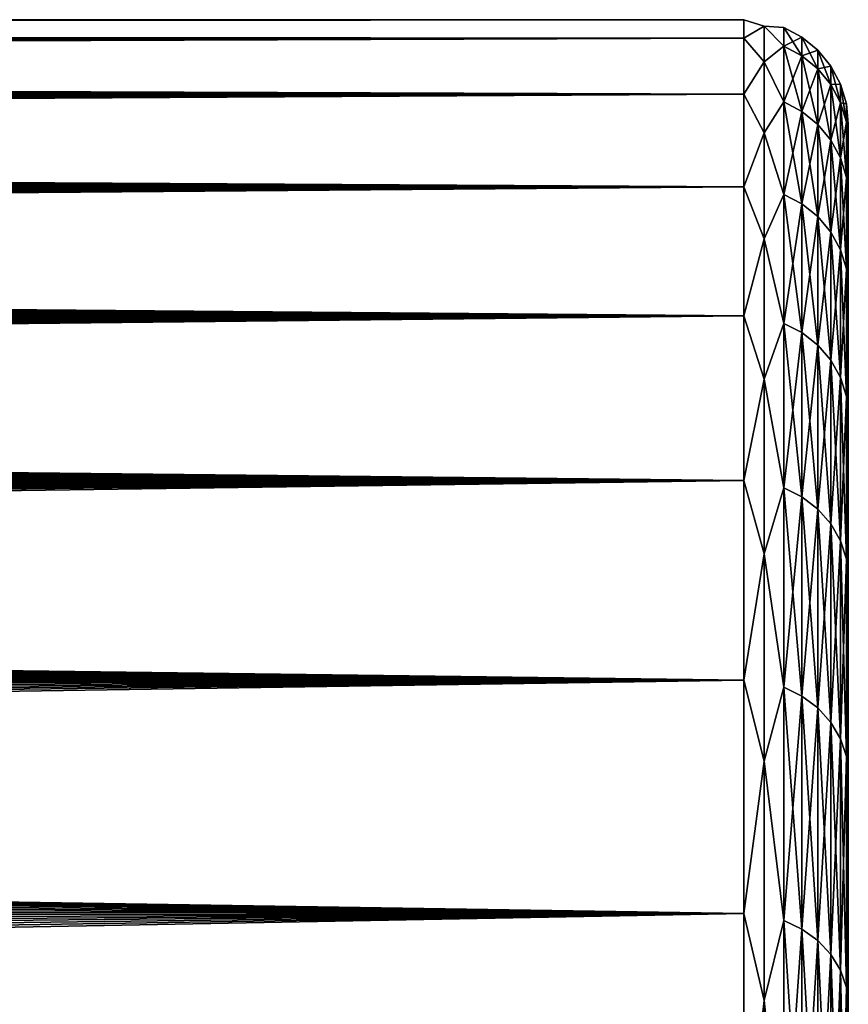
# Model space of a CAD drawing. Header units: metres. Extents: x -24 to 72, y -247 to 22.
# Tile 569 of 573: x 57.62 to 60, y 18.17 to 21. Entities that reach past the tile are written whole.
import ezdxf

# ---------------------------------------------------------------- set-up
doc = ezdxf.new("R2010")
doc.units = ezdxf.units.M
doc.layers.add('solid_509589_MEDIA_SW0001', color=7, linetype='CONTINUOUS')

msp = doc.modelspace()

# ---------------------------------------------------------------- linework, layer by layer
at = {"layer": 'solid_509589_MEDIA_SW0001'}
for points in [[(59.700001, 21, 84.5), (13.046895, 20.999985, 84.525063), (13.047274, 20.999786, 84.59465)], [(59.700001, 21, 84.5), (13.046954, 20.99995, 84.454185), (13.046895, 20.999985, 84.525063)], [(59.700001, 21, 84.5), (59.700001, 20.946495, 83.001877), (13.046954, 20.99995, 84.454185)], [(59.700001, 20.946495, 83.001877), (13.047499, 20.999668, 84.381836), (13.046954, 20.99995, 84.454185)], [(59.700001, 21, 84.5), (13.047274, 20.999786, 84.59465), (13.047984, 20.999369, 84.662811)], [(59.700001, 20.946495, 83.001877), (13.048291, 20.999109, 84.306679), (13.047499, 20.999668, 84.381836)], [(59.700001, 21, 84.5), (13.047984, 20.999369, 84.662811), (13.048918, 20.998747, 84.729401)], [(59.700001, 20.946495, 83.001877), (13.04947, 20.998264, 84.229942), (13.048291, 20.999109, 84.306679)], [(59.700001, 21, 84.5), (13.048918, 20.998747, 84.729401), (13.049876, 20.99794, 84.794151)], [(59.700001, 20.946495, 83.001877), (13.051245, 20.997137, 84.153267), (13.04947, 20.998264, 84.229942)], [(59.700001, 21, 84.5), (13.049876, 20.99794, 84.794151), (13.050516, 20.996973, 84.85656)], [(59.700001, 21, 84.5), (13.050516, 20.996973, 84.85656), (13.05196, 20.995235, 84.947319)], [(59.700001, 20.946495, 83.001877), (13.053826, 20.995766, 84.07827), (13.051245, 20.997137, 84.153267)], [(59.700001, 21, 84.5), (13.05196, 20.995235, 84.947319), (13.05573, 20.99313, 85.037109)], [(59.700001, 20.946495, 83.001877), (13.057363, 20.994192, 84.00618), (13.053826, 20.995766, 84.07827)], [(59.700001, 21, 84.5), (13.05573, 20.99313, 85.037109), (13.06306, 20.990623, 85.127487)], [(59.700001, 21, 84.5), (13.06306, 20.990623, 85.127487), (13.073029, 20.987755, 85.217018)], [(59.700001, 21, 84.5), (13.073029, 20.987755, 85.217018), (13.086008, 20.984488, 85.307037)], [(59.700001, 21, 84.5), (13.086008, 20.984488, 85.307037), (13.1024, 20.980755, 85.398827)], [(59.700001, 21, 84.5), (13.1024, 20.980755, 85.398827), (13.121769, 20.976591, 85.491272)], [(59.700001, 21, 84.5), (13.121769, 20.976591, 85.491272), (13.144617, 20.971926, 85.585503)], [(59.700001, 21, 84.5), (13.144617, 20.971926, 85.585503), (13.17175, 20.966629, 85.683411)], [(59.700001, 21, 84.5), (13.17175, 20.966629, 85.683411), (13.203121, 20.960623, 85.785431)], [(59.700001, 21, 84.5), (13.203121, 20.960623, 85.785431), (13.238622, 20.953892, 85.890839)], [(59.700001, 20.946495, 85.998123), (59.700001, 21, 84.5), (13.238622, 20.953892, 85.890839)], [(59.758526, 20.981447, 83.767311), (59.700001, 20.946495, 83.001877), (59.700001, 21, 84.5)], [(59.758526, 20.981447, 85.232689), (59.700001, 21, 84.5), (59.700001, 20.946495, 85.998123)], [(59.758526, 20.981447, 85.232689), (59.758526, 20.981447, 83.767311), (59.700001, 21, 84.5)], [(59.700001, 20.946495, 83.001877), (13.064081, 20.991451, 83.900833), (13.057363, 20.994192, 84.00618)], [(59.700001, 20.946495, 83.001877), (13.072578, 20.988291, 83.79882), (13.064081, 20.991451, 83.900833)], [(59.700001, 20.946495, 83.001877), (13.083047, 20.984787, 83.700821), (13.072578, 20.988291, 83.79882)], [(59.700001, 20.946495, 83.001877), (13.095263, 20.981045, 83.607964), (13.083047, 20.984787, 83.700821)], [(59.700001, 20.946495, 83.001877), (13.10936, 20.977085, 83.519257), (13.095263, 20.981045, 83.607964)], [(59.700001, 20.946495, 83.001877), (13.126033, 20.972837, 83.432251), (13.10936, 20.977085, 83.519257)], [(59.700001, 20.946495, 83.001877), (13.145576, 20.968262, 83.345886), (13.126033, 20.972837, 83.432251)], [(59.700001, 20.946495, 83.001877), (13.167556, 20.963457, 83.261665), (13.145576, 20.968262, 83.345886)], [(59.758526, 20.981447, 83.767311), (59.758526, 20.879227, 82.305504), (59.700001, 20.946495, 83.001877)], [(59.758526, 20.879227, 86.694496), (59.758526, 20.981447, 85.232689), (59.700001, 20.946495, 85.998123)], [(59.814861, 20.923695, 83.00351), (59.758526, 20.879227, 82.305504), (59.758526, 20.981447, 83.767311)], [(59.814861, 20.97714, 84.5), (59.758526, 20.981447, 83.767311), (59.758526, 20.981447, 85.232689)], [(59.814861, 20.97714, 84.5), (59.814861, 20.923695, 83.00351), (59.758526, 20.981447, 83.767311)], [(59.814861, 20.923695, 85.99649), (59.758526, 20.981447, 85.232689), (59.758526, 20.879227, 86.694496)], [(59.814861, 20.923695, 85.99649), (59.814861, 20.97714, 84.5), (59.758526, 20.981447, 85.232689)], [(59.866768, 20.895998, 83.005486), (59.814861, 20.923695, 83.00351), (59.814861, 20.97714, 84.5)], [(59.866768, 20.949375, 84.5), (59.814861, 20.97714, 84.5), (59.814861, 20.923695, 85.99649)], [(59.866768, 20.949375, 84.5), (59.866768, 20.895998, 83.005486), (59.814861, 20.97714, 84.5)], [(59.700001, 20.946495, 83.001877), (13.192756, 20.958281, 83.176956), (13.167556, 20.963457, 83.261665)], [(59.700001, 20.946495, 83.001877), (13.221957, 20.952551, 83.089111), (13.192756, 20.958281, 83.176956)], [(59.700001, 20.946495, 83.001877), (13.254926, 20.946289, 82.999001), (13.221957, 20.952551, 83.089111)], [(59.700001, 20.946495, 85.998123), (13.238622, 20.953892, 85.890839), (13.278787, 20.946392, 85.99955)], [(59.700001, 20.946495, 83.001877), (59.700001, 20.786251, 81.511391), (13.254926, 20.946289, 82.999001)], [(59.700001, 20.786251, 81.511391), (13.291599, 20.939472, 82.906731), (13.254926, 20.946289, 82.999001)], [(59.700001, 20.946495, 85.998123), (13.278787, 20.946392, 85.99955), (13.323879, 20.938078, 86.111481)], [(59.700001, 20.786251, 81.511391), (13.33211, 20.932024, 82.811699), (13.291599, 20.939472, 82.906731)], [(59.700001, 20.946495, 85.998123), (13.323879, 20.938078, 86.111481), (13.373622, 20.928894, 86.226669)], [(59.700001, 20.946495, 85.998123), (13.373622, 20.928894, 86.226669), (13.428349, 20.918783, 86.345131)], [(59.700001, 20.946495, 85.998123), (13.428349, 20.918783, 86.345131), (13.488412, 20.907688, 86.466881)], [(59.700001, 20.946495, 85.998123), (13.488412, 20.907688, 86.466881), (13.553767, 20.895552, 86.591873)], [(59.700001, 20.946495, 85.998123), (13.553767, 20.895552, 86.591873), (13.62426, 20.882313, 86.720146)], [(59.700001, 20.946495, 85.998123), (13.62426, 20.882313, 86.720146), (13.69977, 20.867901, 86.851753)], [(59.700001, 20.946495, 85.998123), (13.69977, 20.867901, 86.851753), (13.780303, 20.852272, 86.986511)], [(59.700001, 20.946495, 85.998123), (13.780303, 20.852272, 86.986511), (13.836797, 20.841141, 87.078156)], [(59.700001, 20.946495, 85.998123), (13.836797, 20.841141, 87.078156), (13.895511, 20.829397, 87.171371)], [(59.700001, 20.946495, 85.998123), (13.895511, 20.829397, 87.171371), (13.956426, 20.817005, 87.266289)], [(59.700001, 20.946495, 85.998123), (13.956426, 20.817005, 87.266289), (14.019518, 20.803936, 87.362915)], [(59.700001, 20.946495, 85.998123), (14.019518, 20.803936, 87.362915), (14.084775, 20.790197, 87.461029)], [(59.700001, 20.786251, 87.488609), (59.700001, 20.946495, 85.998123), (14.084775, 20.790197, 87.461029)], [(59.758526, 20.879227, 82.305504), (59.700001, 20.786251, 81.511391), (59.700001, 20.946495, 83.001877)], [(59.758526, 20.879227, 86.694496), (59.700001, 20.946495, 85.998123), (59.700001, 20.786251, 87.488609)], [(59.866768, 20.895998, 85.994514), (59.866768, 20.949375, 84.5), (59.814861, 20.923695, 85.99649)], [(59.912258, 20.858727, 83.008156), (59.866768, 20.895998, 83.005486), (59.866768, 20.949375, 84.5)], [(59.912258, 20.912006, 84.5), (59.866768, 20.949375, 84.5), (59.866768, 20.895998, 85.994514)], [(59.912258, 20.912006, 84.5), (59.912258, 20.858727, 83.008156), (59.866768, 20.949375, 84.5)], [(59.700001, 20.786251, 81.511391), (13.376481, 20.923899, 82.713821), (13.33211, 20.932024, 82.811699)], [(59.700001, 20.786251, 81.511391), (13.424667, 20.915073, 82.613289), (13.376481, 20.923899, 82.713821)], [(59.700001, 20.786251, 81.511391), (13.476684, 20.905504, 82.510048), (13.424667, 20.915073, 82.613289)], [(59.814861, 20.923695, 83.00351), (59.814861, 20.763624, 81.514641), (59.758526, 20.879227, 82.305504)], [(59.814861, 20.763624, 87.485359), (59.814861, 20.923695, 85.99649), (59.758526, 20.879227, 86.694496)], [(59.866768, 20.736141, 81.518593), (59.814861, 20.763624, 81.514641), (59.814861, 20.923695, 83.00351)], [(59.866768, 20.895998, 83.005486), (59.866768, 20.736141, 81.518593), (59.814861, 20.923695, 83.00351)], [(59.866768, 20.895998, 85.994514), (59.814861, 20.923695, 85.99649), (59.814861, 20.763624, 87.485359)], [(59.912258, 20.858727, 85.991844), (59.912258, 20.912006, 84.5), (59.866768, 20.895998, 85.994514)], [(59.949574, 20.813311, 83.011406), (59.912258, 20.858727, 83.008156), (59.912258, 20.912006, 84.5)], [(59.949574, 20.866476, 84.5), (59.912258, 20.912006, 84.5), (59.912258, 20.858727, 85.991844)], [(59.949574, 20.866476, 84.5), (59.949574, 20.813311, 83.011406), (59.912258, 20.912006, 84.5)], [(59.700001, 20.786251, 81.511391), (13.53252, 20.895149, 82.404114), (13.476684, 20.905504, 82.510048)], [(59.700001, 20.786251, 81.511391), (13.592166, 20.883972, 82.295517), (13.53252, 20.895149, 82.404114)], [(59.700001, 20.786251, 81.511391), (13.655682, 20.871914, 82.184135), (13.592166, 20.883972, 82.295517)], [(59.866768, 20.736141, 87.481407), (59.866768, 20.895998, 85.994514), (59.814861, 20.763624, 87.485359)], [(59.912258, 20.699154, 81.523911), (59.866768, 20.736141, 81.518593), (59.866768, 20.895998, 83.005486)], [(59.912258, 20.858727, 83.008156), (59.912258, 20.699154, 81.523911), (59.866768, 20.895998, 83.005486)], [(59.912258, 20.858727, 85.991844), (59.866768, 20.895998, 85.994514), (59.866768, 20.736141, 87.481407)], [(59.700001, 20.786251, 81.511391), (13.723113, 20.858915, 82.069839), (13.655682, 20.871914, 82.184135)], [(59.700001, 20.786251, 81.511391), (13.794367, 20.844946, 81.952797), (13.723113, 20.858915, 82.069839)], [(59.758526, 20.879227, 82.305504), (59.758526, 20.675285, 80.854393), (59.700001, 20.786251, 81.511391)], [(59.758526, 20.675285, 88.145607), (59.758526, 20.879227, 86.694496), (59.700001, 20.786251, 87.488609)], [(59.814861, 20.763624, 81.514641), (59.758526, 20.675285, 80.854393), (59.758526, 20.879227, 82.305504)], [(59.814861, 20.763624, 87.485359), (59.758526, 20.879227, 86.694496), (59.758526, 20.675285, 88.145607)], [(59.912258, 20.699154, 87.476089), (59.912258, 20.858727, 85.991844), (59.866768, 20.736141, 87.481407)], [(59.949574, 20.813311, 85.988594), (59.949574, 20.866476, 84.5), (59.912258, 20.858727, 85.991844)], [(59.949574, 20.654085, 81.530388), (59.912258, 20.699154, 81.523911), (59.912258, 20.858727, 83.008156)], [(59.949574, 20.813311, 83.011406), (59.949574, 20.654085, 81.530388), (59.912258, 20.858727, 83.008156)], [(59.949574, 20.813311, 85.988594), (59.912258, 20.858727, 85.991844), (59.912258, 20.699154, 87.476089)], [(59.977276, 20.761499, 83.015106), (59.949574, 20.813311, 83.011406), (59.949574, 20.866476, 84.5)], [(59.977276, 20.814533, 84.5), (59.949574, 20.866476, 84.5), (59.949574, 20.813311, 85.988594)], [(59.977276, 20.814533, 84.5), (59.977276, 20.761499, 83.015106), (59.949574, 20.866476, 84.5)], [(59.700001, 20.786251, 81.511391), (13.869579, 20.829935, 81.832832), (13.794367, 20.844946, 81.952797)], [(59.700001, 20.786251, 81.511391), (13.948943, 20.813795, 81.709671), (13.869579, 20.829935, 81.832832)], [(59.700001, 20.786251, 81.511391), (14.032377, 20.79649, 81.583488), (13.948943, 20.813795, 81.709671)], [(59.949574, 20.654085, 87.469612), (59.949574, 20.813311, 85.988594), (59.912258, 20.699154, 87.476089)], [(59.977276, 20.761499, 85.984894), (59.977276, 20.814533, 84.5), (59.949574, 20.813311, 85.988594)], [(59.977276, 20.602671, 81.537781), (59.949574, 20.654085, 81.530388), (59.949574, 20.813311, 83.011406)], [(59.977276, 20.761499, 83.015106), (59.977276, 20.602671, 81.537781), (59.949574, 20.813311, 83.011406)], [(59.977276, 20.761499, 85.984894), (59.949574, 20.813311, 85.988594), (59.949574, 20.654085, 87.469612)], [(59.994305, 20.705292, 83.019127), (59.977276, 20.761499, 83.015106), (59.977276, 20.814533, 84.5)], [(59.994305, 20.758181, 84.5), (59.977276, 20.814533, 84.5), (59.977276, 20.761499, 85.984894)], [(59.994305, 20.758181, 84.5), (59.994305, 20.705292, 83.019127), (59.977276, 20.814533, 84.5)], [(59.700001, 20.786251, 81.511391), (14.119919, 20.777948, 81.454208), (14.032377, 20.79649, 81.583488)], [(59.700001, 20.786251, 87.488609), (14.084775, 20.790197, 87.461029), (14.152238, 20.775745, 87.560783)], [(59.700001, 20.786251, 81.511391), (59.700001, 20.520084, 80.036125), (14.119919, 20.777948, 81.454208)], [(59.700001, 20.520084, 80.036125), (14.211839, 20.758041, 81.321365), (14.119919, 20.777948, 81.454208)], [(59.700001, 20.786251, 87.488609), (14.152238, 20.775745, 87.560783), (14.221948, 20.760527, 87.662361)], [(59.700001, 20.786251, 87.488609), (14.221948, 20.760527, 87.662361), (14.293945, 20.74448, 87.765961)], [(59.700001, 20.786251, 87.488609), (14.293945, 20.74448, 87.765961), (14.368228, 20.727571, 87.871613)], [(59.700001, 20.786251, 87.488609), (14.368228, 20.727571, 87.871613), (14.444692, 20.709822, 87.978981)], [(59.700001, 20.786251, 87.488609), (14.444692, 20.709822, 87.978981), (14.52343, 20.691164, 88.08828)], [(59.700001, 20.786251, 87.488609), (14.52343, 20.691164, 88.08828), (14.604549, 20.67152, 88.199768)], [(59.700001, 20.786251, 87.488609), (14.604549, 20.67152, 88.199768), (14.688158, 20.650803, 88.313713)], [(59.700001, 20.786251, 87.488609), (14.688158, 20.650803, 88.313713), (14.774262, 20.628956, 88.430161)], [(59.700001, 20.786251, 87.488609), (14.774262, 20.628956, 88.430161), (14.862659, 20.606026, 88.548668)], [(59.700001, 20.786251, 87.488609), (14.862659, 20.606026, 88.548668), (14.953509, 20.581915, 88.669502)], [(59.700001, 20.786251, 87.488609), (14.953509, 20.581915, 88.669502), (15.047007, 20.556509, 88.793015)], [(59.700001, 20.786251, 87.488609), (15.047007, 20.556509, 88.793015), (15.143342, 20.529682, 88.919525)], [(59.700001, 20.520084, 88.963875), (59.700001, 20.786251, 87.488609), (15.143342, 20.529682, 88.919525)], [(59.758526, 20.675285, 80.854393), (59.700001, 20.520084, 80.036125), (59.700001, 20.786251, 81.511391)], [(59.758526, 20.675285, 88.145607), (59.700001, 20.786251, 87.488609), (59.700001, 20.520084, 88.963875)], [(59.700001, 20.520084, 80.036125), (14.308243, 20.736673, 81.18483), (14.211839, 20.758041, 81.321365)], [(59.814861, 20.763624, 81.514641), (59.814861, 20.497747, 80.040985), (59.758526, 20.675285, 80.854393)], [(59.814861, 20.497747, 88.959015), (59.814861, 20.763624, 87.485359), (59.758526, 20.675285, 88.145607)], [(59.866768, 20.470617, 80.04689), (59.814861, 20.497747, 80.040985), (59.814861, 20.763624, 81.514641)], [(59.866768, 20.736141, 81.518593), (59.866768, 20.470617, 80.04689), (59.814861, 20.763624, 81.514641)], [(59.866768, 20.736141, 87.481407), (59.814861, 20.763624, 87.485359), (59.814861, 20.497747, 88.959015)], [(59.977276, 20.602671, 87.462219), (59.977276, 20.761499, 85.984894), (59.949574, 20.654085, 87.469612)], [(59.994305, 20.546892, 81.545799), (59.977276, 20.602671, 81.537781), (59.977276, 20.761499, 83.015106)], [(59.994305, 20.705292, 83.019127), (59.994305, 20.546892, 81.545799), (59.977276, 20.761499, 83.015106)], [(59.994305, 20.705292, 85.980873), (59.977276, 20.761499, 85.984894), (59.977276, 20.602671, 87.462219)], [(59.994305, 20.705292, 85.980873), (59.994305, 20.758181, 84.5), (59.977276, 20.761499, 85.984894)], [(59.994305, 20.758181, 84.5), (60, 20.700001, 84.5), (60, 20.647182, 83.022224)], [(59.994305, 20.705292, 85.980873), (60, 20.700001, 84.5), (59.994305, 20.758181, 84.5)], [(59.994305, 20.758181, 84.5), (60, 20.647182, 83.022224), (59.994305, 20.705292, 83.019127)], [(59.700001, 20.520084, 80.036125), (14.408988, 20.713816, 81.044884), (14.308243, 20.736673, 81.18483)], [(59.700001, 20.520084, 80.036125), (14.478683, 20.697664, 80.949417), (14.408988, 20.713816, 81.044884)], [(59.866768, 20.470617, 88.95311), (59.866768, 20.736141, 87.481407), (59.814861, 20.497747, 88.959015)], [(59.912258, 20.434103, 80.054832), (59.866768, 20.470617, 80.04689), (59.866768, 20.736141, 81.518593)], [(59.912258, 20.699154, 81.523911), (59.912258, 20.434103, 80.054832), (59.866768, 20.736141, 81.518593)], [(59.912258, 20.699154, 87.476089), (59.866768, 20.736141, 87.481407), (59.866768, 20.470617, 88.95311)], [(59.700001, 20.520084, 80.036125), (14.550489, 20.680716, 80.85199), (14.478683, 20.697664, 80.949417)], [(59.912258, 20.434103, 88.945168), (59.912258, 20.699154, 87.476089), (59.866768, 20.470617, 88.95311)], [(59.949574, 20.38961, 80.064514), (59.912258, 20.434103, 80.054832), (59.912258, 20.699154, 81.523911)], [(59.949574, 20.654085, 81.530388), (59.949574, 20.38961, 80.064514), (59.912258, 20.699154, 81.523911)], [(59.949574, 20.654085, 87.469612), (59.912258, 20.699154, 87.476089), (59.912258, 20.434103, 88.945168)], [(59.994305, 20.546892, 87.454201), (59.994305, 20.705292, 85.980873), (59.977276, 20.602671, 87.462219)], [(59.994305, 20.705292, 85.980873), (60, 20.647182, 85.977776), (60, 20.700001, 84.5)], [(59.994305, 20.546892, 87.454201), (60, 20.647182, 85.977776), (59.994305, 20.705292, 85.980873)], [(59.994305, 20.705292, 83.019127), (60, 20.647182, 83.022224), (59.994305, 20.546892, 81.545799)], [(60, 20.647182, 83.022224), (60, 20.700001, 84.5), (60, 20.647182, 85.977776)], [(59.700001, 20.520084, 80.036125), (14.624438, 20.662931, 80.752571), (14.550489, 20.680716, 80.85199)], [(59.700001, 20.520084, 80.036125), (14.700419, 20.644337, 80.651451), (14.624438, 20.662931, 80.752571)], [(59.758526, 20.675285, 80.854393), (59.758526, 20.370617, 79.421036), (59.700001, 20.520084, 80.036125)], [(59.758526, 20.370617, 89.578964), (59.758526, 20.675285, 88.145607), (59.700001, 20.520084, 88.963875)], [(59.814861, 20.497747, 80.040985), (59.758526, 20.370617, 79.421036), (59.758526, 20.675285, 80.854393)], [(59.814861, 20.497747, 88.959015), (59.758526, 20.675285, 88.145607), (59.758526, 20.370617, 89.578964)], [(59.700001, 20.520084, 80.036125), (14.77849, 20.624872, 80.548462), (14.700419, 20.644337, 80.651451)], [(59.949574, 20.38961, 88.935486), (59.949574, 20.654085, 87.469612), (59.912258, 20.434103, 88.945168)], [(59.977276, 20.338856, 80.075554), (59.949574, 20.38961, 80.064514), (59.949574, 20.654085, 81.530388)], [(59.977276, 20.602671, 81.537781), (59.977276, 20.338856, 80.075554), (59.949574, 20.654085, 81.530388)], [(59.977276, 20.602671, 87.462219), (59.949574, 20.654085, 87.469612), (59.949574, 20.38961, 88.935486)], [(59.994305, 20.546892, 87.454201), (60, 20.488995, 87.448044), (60, 20.647182, 85.977776)], [(59.994305, 20.546892, 81.545799), (60, 20.647182, 83.022224), (60, 20.488995, 81.551956)], [(60, 20.647182, 83.022224), (60, 20.647182, 85.977776), (60, 20.488995, 87.448044)], [(60, 20.488995, 81.551956), (60, 20.647182, 83.022224), (60, 20.488995, 87.448044)], [(59.700001, 20.520084, 80.036125), (14.858723, 20.604464, 80.44339), (14.77849, 20.624872, 80.548462)], [(59.700001, 20.520084, 80.036125), (14.941188, 20.583033, 80.336021), (14.858723, 20.604464, 80.44339)], [(59.977276, 20.338856, 88.924446), (59.977276, 20.602671, 87.462219), (59.949574, 20.38961, 88.935486)], [(59.994305, 20.283791, 80.087532), (59.977276, 20.338856, 80.075554), (59.977276, 20.602671, 81.537781)], [(59.994305, 20.546892, 81.545799), (59.994305, 20.283791, 80.087532), (59.977276, 20.602671, 81.537781)], [(59.994305, 20.546892, 87.454201), (59.977276, 20.602671, 87.462219), (59.977276, 20.338856, 88.924446)], [(59.700001, 20.520084, 80.036125), (15.025906, 20.560535, 80.226311), (14.941188, 20.583033, 80.336021)], [(59.700001, 20.520084, 80.036125), (15.112764, 20.537004, 80.114632), (15.025906, 20.560535, 80.226311)], [(59.994305, 20.283791, 88.912468), (59.994305, 20.546892, 87.454201), (59.977276, 20.338856, 88.924446)], [(59.994305, 20.283791, 88.912468), (60, 20.488995, 87.448044), (59.994305, 20.546892, 87.454201)], [(59.994305, 20.546892, 81.545799), (60, 20.488995, 81.551956), (59.994305, 20.283791, 80.087532)], [(59.700001, 20.520084, 80.036125), (15.201834, 20.51236, 80.000763), (15.112764, 20.537004, 80.114632)], [(59.700001, 20.520084, 88.963875), (15.143342, 20.529682, 88.919525), (15.242588, 20.501356, 89.049103)], [(59.700001, 20.520084, 80.036125), (59.700001, 20.149353, 78.583618), (15.201834, 20.51236, 80.000763)], [(59.700001, 20.520084, 88.963875), (15.242588, 20.501356, 89.049103), (15.344503, 20.471588, 89.181252)], [(59.700001, 20.520084, 88.963875), (15.344503, 20.471588, 89.181252), (15.449197, 20.440252, 89.316231)], [(59.700001, 20.520084, 88.963875), (15.449197, 20.440252, 89.316231), (15.556805, 20.407206, 89.454384)], [(59.700001, 20.520084, 88.963875), (15.556805, 20.407206, 89.454384), (15.667465, 20.372293, 89.596046)], [(59.700001, 20.520084, 88.963875), (15.667465, 20.372293, 89.596046), (15.781209, 20.335423, 89.741234)], [(59.700001, 20.520084, 88.963875), (15.781209, 20.335423, 89.741234), (15.89784, 20.296665, 89.889381)], [(59.700001, 20.520084, 88.963875), (15.89784, 20.296665, 89.889381), (16.017481, 20.255844, 90.040833)], [(59.700001, 20.520084, 88.963875), (16.017481, 20.255844, 90.040833), (16.140274, 20.212751, 90.196022)], [(59.700001, 20.520084, 88.963875), (16.140274, 20.212751, 90.196022), (16.266367, 20.167166, 90.355377)], [(59.700001, 20.149353, 90.416382), (59.700001, 20.520084, 88.963875), (16.266367, 20.167166, 90.355377)], [(59.758526, 20.370617, 79.421036), (59.700001, 20.149353, 78.583618), (59.700001, 20.520084, 80.036125)], [(59.758526, 20.370617, 89.578964), (59.700001, 20.520084, 88.963875), (59.700001, 20.149353, 90.416382)], [(59.700001, 20.149353, 78.583618), (15.293198, 20.486496, 79.88443), (15.201834, 20.51236, 80.000763)], [(59.700001, 20.149353, 78.583618), (15.386944, 20.459307, 79.765366), (15.293198, 20.486496, 79.88443)], [(59.814861, 20.497747, 80.040985), (59.814861, 20.12742, 78.590057), (59.758526, 20.370617, 79.421036)], [(59.814861, 20.12742, 90.409943), (59.814861, 20.497747, 88.959015), (59.758526, 20.370617, 89.578964)], [(59.866768, 20.100779, 78.597878), (59.814861, 20.12742, 78.590057), (59.814861, 20.497747, 80.040985)], [(59.866768, 20.470617, 80.04689), (59.866768, 20.100779, 78.597878), (59.814861, 20.497747, 80.040985)], [(59.866768, 20.470617, 88.95311), (59.814861, 20.497747, 88.959015), (59.814861, 20.12742, 90.409943)], [(59.994305, 20.283791, 88.912468), (60, 20.226238, 88.903305), (60, 20.488995, 87.448044)], [(59.994305, 20.283791, 80.087532), (60, 20.488995, 81.551956), (60, 20.226238, 80.096695)], [(60, 20.488995, 81.551956), (60, 20.488995, 87.448044), (60, 20.226238, 88.903305)], [(60, 20.226238, 80.096695), (60, 20.488995, 81.551956), (60, 20.226238, 88.903305)], [(59.700001, 20.149353, 78.583618), (15.483083, 20.430731, 79.643539), (15.386944, 20.459307, 79.765366)], [(59.866768, 20.100779, 90.402122), (59.866768, 20.470617, 88.95311), (59.814861, 20.12742, 90.409943)], [(59.912258, 20.064924, 78.608406), (59.866768, 20.100779, 78.597878), (59.866768, 20.470617, 80.04689)], [(59.912258, 20.434103, 80.054832), (59.912258, 20.064924, 78.608406), (59.866768, 20.470617, 80.04689)], [(59.912258, 20.434103, 88.945168), (59.866768, 20.470617, 88.95311), (59.866768, 20.100779, 90.402122)], [(59.700001, 20.149353, 78.583618), (15.581476, 20.400824, 79.519394), (15.483083, 20.430731, 79.643539)], [(59.912258, 20.064924, 90.391594), (59.912258, 20.434103, 88.945168), (59.866768, 20.100779, 90.402122)], [(59.949574, 20.021236, 78.621231), (59.912258, 20.064924, 78.608406), (59.912258, 20.434103, 80.054832)], [(59.949574, 20.38961, 80.064514), (59.949574, 20.021236, 78.621231), (59.912258, 20.434103, 80.054832)], [(59.949574, 20.38961, 88.935486), (59.912258, 20.434103, 88.945168), (59.912258, 20.064924, 90.391594)], [(59.700001, 20.149353, 78.583618), (15.682222, 20.369465, 79.392662), (15.581476, 20.400824, 79.519394)], [(59.949574, 20.021236, 90.378769), (59.949574, 20.38961, 88.935486), (59.912258, 20.064924, 90.391594)], [(59.977276, 19.971397, 78.635872), (59.949574, 20.021236, 78.621231), (59.949574, 20.38961, 80.064514)], [(59.977276, 20.338856, 80.075554), (59.977276, 19.971397, 78.635872), (59.949574, 20.38961, 80.064514)], [(59.977276, 20.338856, 88.924446), (59.949574, 20.38961, 88.935486), (59.949574, 20.021236, 90.378769)], [(59.700001, 20.149353, 78.583618), (15.785442, 20.336515, 79.263), (15.682222, 20.369465, 79.392662)], [(59.758526, 20.370617, 79.421036), (59.758526, 19.966705, 78.012421), (59.700001, 20.149353, 78.583618)], [(59.758526, 19.966705, 90.987579), (59.758526, 20.370617, 89.578964), (59.700001, 20.149353, 90.416382)], [(59.814861, 20.12742, 78.590057), (59.758526, 19.966705, 78.012421), (59.758526, 20.370617, 79.421036)], [(59.814861, 20.12742, 90.409943), (59.758526, 20.370617, 89.578964), (59.758526, 19.966705, 90.987579)], [(59.700001, 20.149353, 78.583618), (15.891254, 20.301821, 79.130074), (15.785442, 20.336515, 79.263)], [(59.977276, 19.971397, 90.364128), (59.977276, 20.338856, 88.924446), (59.949574, 20.021236, 90.378769)], [(59.994305, 19.917328, 78.651741), (59.977276, 19.971397, 78.635872), (59.977276, 20.338856, 80.075554)], [(59.994305, 20.283791, 80.087532), (59.994305, 19.917328, 78.651741), (59.977276, 20.338856, 80.075554)], [(59.994305, 20.283791, 88.912468), (59.977276, 20.338856, 88.924446), (59.977276, 19.971397, 90.364128)], [(59.700001, 20.149353, 78.583618), (15.99968, 20.265295, 78.993835), (15.891254, 20.301821, 79.130074)], [(59.700001, 20.149353, 78.583618), (16.110537, 20.227016, 78.854843), (15.99968, 20.265295, 78.993835)], [(59.994305, 19.917328, 90.348259), (59.994305, 20.283791, 88.912468), (59.977276, 19.971397, 90.364128)], [(59.994305, 19.917328, 90.348259), (60, 20.226238, 88.903305), (59.994305, 20.283791, 88.912468)], [(59.994305, 20.283791, 80.087532), (60, 20.226238, 80.096695), (59.994305, 19.917328, 78.651741)], [(59.700001, 20.149353, 78.583618), (16.223946, 20.186827, 78.712769), (16.110537, 20.227016, 78.854843)], [(59.994305, 19.917328, 90.348259), (60, 19.860252, 90.336098), (60, 20.226238, 88.903305)], [(59.994305, 19.917328, 78.651741), (60, 20.226238, 80.096695), (60, 19.860252, 78.663902)], [(60, 20.226238, 80.096695), (60, 20.226238, 88.903305), (60, 19.860252, 90.336098)], [(60, 19.860252, 78.663902), (60, 20.226238, 80.096695), (60, 19.860252, 90.336098)], [(59.700001, 20.149353, 78.583618), (16.340057, 20.144537, 78.567238), (16.223946, 20.186827, 78.712769)], [(59.700001, 20.149353, 90.416382), (16.266367, 20.167166, 90.355377), (16.395761, 20.118963, 90.518913)], [(59.700001, 20.149353, 78.583618), (59.700001, 19.675943, 77.161255), (16.340057, 20.144537, 78.567238)], [(59.700001, 20.149353, 90.416382), (16.395761, 20.118963, 90.518913), (16.528219, 20.068247, 90.685913)], [(59.700001, 20.149353, 90.416382), (16.528219, 20.068247, 90.685913), (16.629684, 20.028414, 90.813683)], [(59.700001, 20.149353, 90.416382), (16.629684, 20.028414, 90.813683), (16.733076, 19.986914, 90.943855)], [(59.700001, 20.149353, 90.416382), (16.733076, 19.986914, 90.943855), (16.838486, 19.943617, 91.076637)], [(59.700001, 20.149353, 90.416382), (16.838486, 19.943617, 91.076637), (16.946012, 19.898392, 91.212227)], [(59.700001, 20.149353, 90.416382), (16.946012, 19.898392, 91.212227), (17.055723, 19.851135, 91.350723)], [(59.700001, 20.149353, 90.416382), (17.055723, 19.851135, 91.350723), (17.167561, 19.801884, 91.491814)], [(59.700001, 20.149353, 90.416382), (17.167561, 19.801884, 91.491814), (17.281464, 19.750586, 91.635429)], [(59.700001, 20.149353, 90.416382), (17.281464, 19.750586, 91.635429), (17.397387, 19.69718, 91.781563)], [(59.700001, 19.675943, 91.838745), (59.700001, 20.149353, 90.416382), (17.397387, 19.69718, 91.781563)], [(59.758526, 19.966705, 78.012421), (59.700001, 19.675943, 77.161255), (59.700001, 20.149353, 78.583618)], [(59.758526, 19.966705, 90.987579), (59.700001, 20.149353, 90.416382), (59.700001, 19.675943, 91.838745)], [(59.700001, 19.675943, 77.161255), (16.459017, 20.099945, 78.417877), (16.340057, 20.144537, 78.567238)], [(59.814861, 20.12742, 78.590057), (59.814861, 19.654528, 77.169243), (59.758526, 19.966705, 78.012421)], [(59.814861, 19.654528, 91.830757), (59.814861, 20.12742, 90.409943), (59.758526, 19.966705, 90.987579)], [(59.866768, 19.628511, 77.178947), (59.814861, 19.654528, 77.169243), (59.814861, 20.12742, 78.590057)], [(59.866768, 20.100779, 78.597878), (59.866768, 19.628511, 77.178947), (59.814861, 20.12742, 78.590057)], [(59.866768, 20.100779, 90.402122), (59.814861, 20.12742, 90.409943), (59.814861, 19.654528, 91.830757)], [(59.700001, 19.675943, 77.161255), (16.580835, 20.052942, 78.264656), (16.459017, 20.099945, 78.417877)], [(59.866768, 19.628511, 91.821053), (59.866768, 20.100779, 90.402122), (59.814861, 19.654528, 91.830757)], [(59.912258, 19.5935, 77.192001), (59.866768, 19.628511, 77.178947), (59.866768, 20.100779, 78.597878)], [(59.912258, 20.064924, 78.608406), (59.912258, 19.5935, 77.192001), (59.866768, 20.100779, 78.597878)], [(59.912258, 20.064924, 90.391594), (59.866768, 20.100779, 90.402122), (59.866768, 19.628511, 91.821053)], [(59.912258, 19.5935, 91.807999), (59.912258, 20.064924, 90.391594), (59.866768, 19.628511, 91.821053)], [(59.949574, 19.550838, 77.207916), (59.912258, 19.5935, 77.192001), (59.912258, 20.064924, 78.608406)], [(59.949574, 20.021236, 78.621231), (59.949574, 19.550838, 77.207916), (59.912258, 20.064924, 78.608406)], [(59.949574, 20.021236, 90.378769), (59.912258, 20.064924, 90.391594), (59.912258, 19.5935, 91.807999)], [(59.700001, 19.675943, 77.161255), (16.70528, 20.003626, 78.108208), (16.580835, 20.052942, 78.264656)], [(59.949574, 19.550838, 91.792084), (59.949574, 20.021236, 90.378769), (59.912258, 19.5935, 91.807999)], [(59.977276, 19.502171, 77.226067), (59.949574, 19.550838, 77.207916), (59.949574, 20.021236, 78.621231)], [(59.977276, 19.971397, 78.635872), (59.977276, 19.502171, 77.226067), (59.949574, 20.021236, 78.621231)], [(59.977276, 19.971397, 90.364128), (59.949574, 20.021236, 90.378769), (59.949574, 19.550838, 91.792084)], [(59.700001, 19.675943, 77.161255), (16.832529, 19.95178, 77.948174), (16.70528, 20.003626, 78.108208)], [(59.700001, 19.675943, 77.161255), (16.962778, 19.897154, 77.784103), (16.832529, 19.95178, 77.948174)], [(59.758526, 19.966705, 78.012421), (59.758526, 19.465517, 76.635422), (59.700001, 19.675943, 77.161255)], [(59.758526, 19.465517, 92.364578), (59.758526, 19.966705, 90.987579), (59.700001, 19.675943, 91.838745)], [(59.814861, 19.654528, 77.169243), (59.758526, 19.465517, 76.635422), (59.758526, 19.966705, 78.012421)], [(59.814861, 19.654528, 91.830757), (59.758526, 19.966705, 90.987579), (59.758526, 19.465517, 92.364578)], [(59.977276, 19.502171, 91.773933), (59.977276, 19.971397, 90.364128), (59.949574, 19.550838, 91.792084)], [(59.994305, 19.449371, 77.245758), (59.977276, 19.502171, 77.226067), (59.977276, 19.971397, 78.635872)], [(59.994305, 19.917328, 78.651741), (59.994305, 19.449371, 77.245758), (59.977276, 19.971397, 78.635872)], [(59.994305, 19.917328, 90.348259), (59.977276, 19.971397, 90.364128), (59.977276, 19.502171, 91.773933)], [(59.700001, 19.675943, 77.161255), (17.096231, 19.839478, 77.615593), (16.962778, 19.897154, 77.784103)], [(59.994305, 19.449371, 91.754242), (59.994305, 19.917328, 90.348259), (59.977276, 19.502171, 91.773933)], [(59.994305, 19.449371, 91.754242), (60, 19.860252, 90.336098), (59.994305, 19.917328, 90.348259)], [(59.994305, 19.917328, 78.651741), (60, 19.860252, 78.663902), (59.994305, 19.449371, 77.245758)], [(59.700001, 19.675943, 77.161255), (17.232882, 19.778612, 77.442627), (17.096231, 19.839478, 77.615593)], [(59.994305, 19.449371, 91.754242), (60, 19.392908, 91.739113), (60, 19.860252, 90.336098)], [(59.994305, 19.449371, 77.245758), (60, 19.860252, 78.663902), (60, 19.392908, 77.260887)], [(60, 19.860252, 78.663902), (60, 19.860252, 90.336098), (60, 19.392908, 91.739113)], [(60, 19.392908, 77.260887), (60, 19.860252, 78.663902), (60, 19.392908, 91.739113)], [(59.700001, 19.675943, 77.161255), (17.372395, 19.714684, 77.265968), (17.232882, 19.778612, 77.442627)], [(59.700001, 19.675943, 77.161255), (17.515049, 19.6474, 77.085167), (17.372395, 19.714684, 77.265968)], [(59.700001, 19.675943, 91.838745), (17.397387, 19.69718, 91.781563), (17.515274, 19.6416, 91.930183)], [(59.700001, 19.675943, 77.161255), (59.700001, 19.102272, 75.776283), (17.515049, 19.6474, 77.085167)], [(59.700001, 19.675943, 91.838745), (17.515274, 19.6416, 91.930183), (17.635077, 19.583778, 92.081268)], [(59.700001, 19.675943, 91.838745), (17.635077, 19.583778, 92.081268), (17.756742, 19.523647, 92.234802)], [(59.700001, 19.675943, 91.838745), (17.756742, 19.523647, 92.234802), (17.880133, 19.461233, 92.390526)], [(59.700001, 19.675943, 91.838745), (17.880133, 19.461233, 92.390526), (18.005232, 19.396521, 92.548294)], [(59.700001, 19.675943, 91.838745), (18.005232, 19.396521, 92.548294), (18.13221, 19.329342, 92.708321)], [(59.700001, 19.675943, 91.838745), (18.13221, 19.329342, 92.708321), (18.261238, 19.259531, 92.870811)], [(59.700001, 19.675943, 91.838745), (18.261238, 19.259531, 92.870811), (18.392492, 19.186901, 93.035973)], [(59.700001, 19.675943, 91.838745), (18.392492, 19.186901, 93.035973), (18.526138, 19.111263, 93.204002)], [(59.700001, 19.102272, 93.223717), (59.700001, 19.675943, 91.838745), (18.526138, 19.111263, 93.204002)], [(59.758526, 19.465517, 76.635422), (59.700001, 19.102272, 75.776283), (59.700001, 19.675943, 77.161255)], [(59.758526, 19.465517, 92.364578), (59.700001, 19.675943, 91.838745), (59.700001, 19.102272, 93.223717)], [(59.700001, 19.102272, 75.776283), (17.624294, 19.59453, 76.946564), (17.515049, 19.6474, 77.085167)], [(59.814861, 19.654528, 77.169243), (59.814861, 19.081478, 75.785782), (59.758526, 19.465517, 76.635422)], [(59.814861, 19.081478, 93.214218), (59.814861, 19.654528, 91.830757), (59.758526, 19.465517, 92.364578)], [(59.866768, 19.056223, 75.797318), (59.814861, 19.081478, 75.785782), (59.814861, 19.654528, 77.169243)], [(59.866768, 19.628511, 77.178947), (59.866768, 19.056223, 75.797318), (59.814861, 19.654528, 77.169243)], [(59.866768, 19.628511, 91.821053), (59.814861, 19.654528, 91.830757), (59.814861, 19.081478, 93.214218)], [(59.866768, 19.056223, 93.202682), (59.866768, 19.628511, 91.821053), (59.814861, 19.081478, 93.214218)], [(59.912258, 19.02223, 75.812836), (59.866768, 19.056223, 75.797318), (59.866768, 19.628511, 77.178947)], [(59.912258, 19.5935, 77.192001), (59.912258, 19.02223, 75.812836), (59.866768, 19.628511, 77.178947)], [(59.912258, 19.5935, 91.807999), (59.866768, 19.628511, 91.821053), (59.866768, 19.056223, 93.202682)], [(59.700001, 19.102272, 75.776283), (17.735622, 19.539433, 76.805161), (17.624294, 19.59453, 76.946564)], [(59.912258, 19.02223, 93.187164), (59.912258, 19.5935, 91.807999), (59.866768, 19.056223, 93.202682)], [(59.949574, 18.980814, 75.831757), (59.912258, 19.02223, 75.812836), (59.912258, 19.5935, 77.192001)], [(59.949574, 19.550838, 77.207916), (59.949574, 18.980814, 75.831757), (59.912258, 19.5935, 77.192001)], [(59.949574, 19.550838, 91.792084), (59.912258, 19.5935, 91.807999), (59.912258, 19.02223, 93.187164)], [(59.700001, 19.102272, 75.776283), (17.849163, 19.481943, 76.660744), (17.735622, 19.539433, 76.805161)], [(59.949574, 18.980814, 93.168243), (59.949574, 19.550838, 91.792084), (59.912258, 19.02223, 93.187164)], [(59.977276, 18.933565, 75.853333), (59.949574, 18.980814, 75.831757), (59.949574, 19.550838, 77.207916)], [(59.977276, 19.502171, 77.226067), (59.977276, 18.933565, 75.853333), (59.949574, 19.550838, 77.207916)], [(59.977276, 19.502171, 91.773933), (59.949574, 19.550838, 91.792084), (59.949574, 18.980814, 93.168243)], [(59.977276, 18.933565, 93.146667), (59.977276, 19.502171, 91.773933), (59.949574, 18.980814, 93.168243)], [(59.994305, 18.882305, 75.87674), (59.977276, 18.933565, 75.853333), (59.977276, 19.502171, 77.226067)], [(59.994305, 19.449371, 77.245758), (59.994305, 18.882305, 75.87674), (59.977276, 19.502171, 77.226067)], [(59.994305, 19.449371, 91.754242), (59.977276, 19.502171, 91.773933), (59.977276, 18.933565, 93.146667)], [(59.700001, 19.102272, 75.776283), (17.96472, 19.422087, 76.513603), (17.849163, 19.481943, 76.660744)], [(59.758526, 19.465517, 76.635422), (59.758526, 18.869493, 75.29673), (59.700001, 19.102272, 75.776283)], [(59.758526, 18.869493, 93.70327), (59.758526, 19.465517, 92.364578), (59.700001, 19.102272, 93.223717)], [(59.814861, 19.081478, 75.785782), (59.758526, 18.869493, 75.29673), (59.758526, 19.465517, 76.635422)], [(59.814861, 19.081478, 93.214218), (59.758526, 19.465517, 92.364578), (59.758526, 18.869493, 93.70327)], [(59.994305, 18.882305, 93.12326), (59.994305, 19.449371, 91.754242), (59.977276, 18.933565, 93.146667)], [(59.994305, 18.882305, 93.12326), (60, 19.392908, 91.739113), (59.994305, 19.449371, 91.754242)], [(59.994305, 19.449371, 77.245758), (60, 19.392908, 77.260887), (59.994305, 18.882305, 75.87674)], [(59.700001, 19.102272, 75.776283), (18.082079, 19.35993, 76.364082), (17.96472, 19.422087, 76.513603)], [(59.994305, 18.882305, 93.12326), (60, 18.82658, 93.105202), (60, 19.392908, 91.739113)], [(59.994305, 18.882305, 75.87674), (60, 19.392908, 77.260887), (60, 18.82658, 75.894798)], [(60, 19.392908, 77.260887), (60, 19.392908, 91.739113), (60, 18.82658, 93.105202)], [(60, 18.82658, 75.894798), (60, 19.392908, 77.260887), (60, 18.82658, 93.105202)], [(59.700001, 19.102272, 75.776283), (18.201443, 19.295315, 76.212006), (18.082079, 19.35993, 76.364082)], [(59.700001, 19.102272, 75.776283), (18.323015, 19.228077, 76.05719), (18.201443, 19.295315, 76.212006)], [(59.700001, 19.102272, 75.776283), (18.447002, 19.158039, 75.899445), (18.323015, 19.228077, 76.05719)], [(59.700001, 19.102272, 75.776283), (18.573606, 19.08502, 75.738609), (18.447002, 19.158039, 75.899445)], [(59.700001, 19.102272, 93.223717), (18.526138, 19.111263, 93.204002), (18.662361, 19.032417, 93.375084)], [(59.700001, 19.102272, 75.776283), (59.700001, 18.431259, 74.435768), (18.573606, 19.08502, 75.738609)], [(59.700001, 19.102272, 93.223717), (18.662361, 19.032417, 93.375084), (18.801325, 18.950222, 93.549255)], [(59.700001, 19.102272, 93.223717), (18.801325, 18.950222, 93.549255), (18.942837, 18.864693, 93.726234)], [(59.700001, 19.102272, 93.223717), (18.942837, 18.864693, 93.726234), (19.08663, 18.775867, 93.905678)], [(59.700001, 19.102272, 93.223717), (19.08663, 18.775867, 93.905678), (19.232431, 18.683792, 94.08728)], [(59.700001, 19.102272, 93.223717), (19.232431, 18.683792, 94.08728), (19.379972, 18.588528, 94.270706)], [(59.700001, 19.102272, 93.223717), (19.379972, 18.588528, 94.270706), (19.528986, 18.490139, 94.455643)], [(59.700001, 18.431259, 94.564232), (59.700001, 19.102272, 93.223717), (19.528986, 18.490139, 94.455643)], [(59.758526, 18.869493, 75.29673), (59.700001, 18.431259, 74.435768), (59.700001, 19.102272, 75.776283)], [(59.758526, 18.869493, 93.70327), (59.700001, 19.102272, 93.223717), (59.700001, 18.431259, 94.564232)], [(59.700001, 18.431259, 74.435768), (18.703012, 19.008837, 75.574524), (18.573606, 19.08502, 75.738609)], [(59.814861, 19.081478, 75.785782), (59.814861, 18.411196, 74.446724), (59.758526, 18.869493, 75.29673)], [(59.814861, 18.411196, 94.553276), (59.814861, 19.081478, 93.214218), (59.758526, 18.869493, 93.70327)], [(59.866768, 18.386827, 74.46003), (59.814861, 18.411196, 74.446724), (59.814861, 19.081478, 75.785782)], [(59.866768, 19.056223, 75.797318), (59.866768, 18.386827, 74.46003), (59.814861, 19.081478, 75.785782)], [(59.866768, 19.056223, 93.202682), (59.814861, 19.081478, 93.214218), (59.814861, 18.411196, 94.553276)], [(59.866768, 18.386827, 94.53997), (59.866768, 19.056223, 93.202682), (59.814861, 18.411196, 94.553276)], [(59.912258, 18.354029, 74.477943), (59.866768, 18.386827, 74.46003), (59.866768, 19.056223, 75.797318)], [(59.912258, 19.02223, 75.812836), (59.912258, 18.354029, 74.477943), (59.866768, 19.056223, 75.797318)], [(59.912258, 19.02223, 93.187164), (59.866768, 19.056223, 93.202682), (59.866768, 18.386827, 94.53997)], [(59.912258, 18.354029, 94.522057), (59.912258, 19.02223, 93.187164), (59.866768, 18.386827, 94.53997)], [(59.949574, 18.314066, 74.499763), (59.912258, 18.354029, 74.477943), (59.912258, 19.02223, 75.812836)], [(59.949574, 18.980814, 75.831757), (59.949574, 18.314066, 74.499763), (59.912258, 19.02223, 75.812836)], [(59.949574, 18.980814, 93.168243), (59.912258, 19.02223, 93.187164), (59.912258, 18.354029, 94.522057)], [(59.700001, 18.431259, 74.435768), (18.835064, 18.92948, 75.407433), (18.703012, 19.008837, 75.574524)], [(59.949574, 18.314066, 94.500237), (59.949574, 18.980814, 93.168243), (59.912258, 18.354029, 94.522057)], [(59.977276, 18.268478, 74.524658), (59.949574, 18.314066, 74.499763), (59.949574, 18.980814, 75.831757)], [(59.977276, 18.933565, 75.853333), (59.977276, 18.268478, 74.524658), (59.949574, 18.980814, 75.831757)], [(59.977276, 18.933565, 93.146667), (59.949574, 18.980814, 93.168243), (59.949574, 18.314066, 94.500237)], [(59.700001, 18.431259, 74.435768), (18.96965, 18.846914, 75.237503), (18.835064, 18.92948, 75.407433)], [(59.977276, 18.268478, 94.475342), (59.977276, 18.933565, 93.146667), (59.949574, 18.314066, 94.500237)], [(59.994305, 18.219019, 74.551666), (59.977276, 18.268478, 74.524658), (59.977276, 18.933565, 75.853333)], [(59.994305, 18.882305, 75.87674), (59.994305, 18.219019, 74.551666), (59.977276, 18.933565, 75.853333)], [(59.994305, 18.882305, 93.12326), (59.977276, 18.933565, 93.146667), (59.977276, 18.268478, 94.475342)], [(59.994305, 18.219019, 94.448334), (59.994305, 18.882305, 93.12326), (59.977276, 18.268478, 94.475342)], [(59.994305, 18.219019, 94.448334), (60, 18.82658, 93.105202), (59.994305, 18.882305, 93.12326)], [(59.994305, 18.882305, 75.87674), (60, 18.82658, 75.894798), (59.994305, 18.219019, 74.551666)], [(59.700001, 18.431259, 74.435768), (19.106745, 18.761065, 75.064827), (18.96965, 18.846914, 75.237503)], [(59.758526, 18.869493, 75.29673), (59.758526, 18.181541, 74.002884), (59.700001, 18.431259, 74.435768)], [(59.758526, 18.181541, 94.997116), (59.758526, 18.869493, 93.70327), (59.700001, 18.431259, 94.564232)], [(59.814861, 18.411196, 74.446724), (59.758526, 18.181541, 74.002884), (59.758526, 18.869493, 75.29673)], [(59.814861, 18.411196, 94.553276), (59.758526, 18.869493, 93.70327), (59.758526, 18.181541, 94.997116)], [(59.994305, 18.219019, 94.448334), (60, 18.164154, 94.427391), (60, 18.82658, 93.105202)], [(59.994305, 18.219019, 74.551666), (60, 18.82658, 75.894798), (60, 18.164154, 74.572609)], [(60, 18.82658, 75.894798), (60, 18.82658, 93.105202), (60, 18.164154, 94.427391)], [(60, 18.164154, 74.572609), (60, 18.82658, 75.894798), (60, 18.164154, 94.427391)], [(59.700001, 18.431259, 74.435768), (19.246321, 18.671856, 74.889496), (19.106745, 18.761065, 75.064827)], [(59.700001, 18.431259, 74.435768), (19.388346, 18.579212, 74.711594), (19.246321, 18.671856, 74.889496)], [(59.700001, 18.431259, 74.435768), (19.532795, 18.483061, 74.531227), (19.388346, 18.579212, 74.711594)], [(59.700001, 18.431259, 94.564232), (19.528986, 18.490139, 94.455643), (19.6798, 18.38834, 94.642433)], [(59.700001, 18.431259, 74.435768), (19.680199, 18.382978, 74.347855), (19.532795, 18.483061, 74.531227)], [(59.700001, 18.431259, 94.564232), (19.6798, 18.38834, 94.642433), (19.833773, 18.282213, 94.832504)], [(59.700001, 18.431259, 74.435768), (59.700001, 17.666325, 73.146545), (19.680199, 18.382978, 74.347855)], [(59.700001, 18.431259, 94.564232), (19.833773, 18.282213, 94.832504), (19.990032, 18.172215, 95.024765)], [(59.700001, 18.431259, 94.564232), (19.990032, 18.172215, 95.024765), (20.147532, 18.05895, 95.217941)], [(59.700001, 18.431259, 94.564232), (20.147532, 18.05895, 95.217941), (20.305231, 17.943079, 95.410812)], [(59.700001, 18.431259, 94.564232), (20.305231, 17.943079, 95.410812), (20.462084, 17.825312, 95.602173)], [(59.700001, 18.431259, 94.564232), (20.462084, 17.825312, 95.602173), (20.617048, 17.706406, 95.790848)], [(59.700001, 17.666325, 95.853455), (59.700001, 18.431259, 94.564232), (20.617048, 17.706406, 95.790848)], [(59.758526, 18.181541, 74.002884), (59.700001, 17.666325, 73.146545), (59.700001, 18.431259, 74.435768)], [(59.758526, 18.181541, 94.997116), (59.700001, 18.431259, 94.564232), (59.700001, 17.666325, 95.853455)], [(59.814861, 18.411196, 74.446724), (59.814861, 17.647095, 73.158897), (59.758526, 18.181541, 74.002884)], [(59.814861, 17.647095, 95.841103), (59.814861, 18.411196, 94.553276), (59.758526, 18.181541, 94.997116)], [(59.866768, 17.623735, 73.173912), (59.814861, 17.647095, 73.158897), (59.814861, 18.411196, 74.446724)], [(59.866768, 18.386827, 74.46003), (59.866768, 17.623735, 73.173912), (59.814861, 18.411196, 74.446724)], [(59.866768, 18.386827, 94.53997), (59.814861, 18.411196, 94.553276), (59.814861, 17.647095, 95.841103)], [(59.700001, 17.666325, 73.146545), (19.831808, 18.278063, 74.160156), (19.680199, 18.382978, 74.347855)], [(59.866768, 17.623735, 95.826088), (59.866768, 18.386827, 94.53997), (59.814861, 17.647095, 95.841103)], [(59.912258, 17.5923, 73.194115), (59.866768, 17.623735, 73.173912), (59.866768, 18.386827, 74.46003)], [(59.912258, 18.354029, 74.477943), (59.912258, 17.5923, 73.194115), (59.866768, 18.386827, 74.46003)], [(59.912258, 18.354029, 94.522057), (59.866768, 18.386827, 94.53997), (59.866768, 17.623735, 95.826088)], [(59.912258, 17.5923, 95.805885), (59.912258, 18.354029, 94.522057), (59.866768, 17.623735, 95.826088)], [(59.949574, 17.553995, 73.218735), (59.912258, 17.5923, 73.194115), (59.912258, 18.354029, 74.477943)], [(59.949574, 18.314066, 74.499763), (59.949574, 17.553995, 73.218735), (59.912258, 18.354029, 74.477943)], [(59.949574, 18.314066, 94.500237), (59.912258, 18.354029, 94.522057), (59.912258, 17.5923, 95.805885)], [(59.949574, 17.553995, 95.781265), (59.949574, 18.314066, 94.500237), (59.912258, 17.5923, 95.805885)], [(59.977276, 17.5103, 73.246811), (59.949574, 17.553995, 73.218735), (59.949574, 18.314066, 74.499763)], [(59.977276, 18.268478, 74.524658), (59.977276, 17.5103, 73.246811), (59.949574, 18.314066, 74.499763)], [(59.977276, 18.268478, 94.475342), (59.949574, 18.314066, 94.500237), (59.949574, 17.553995, 95.781265)], [(59.700001, 17.666325, 73.146545), (19.986555, 18.168856, 73.969444), (19.831808, 18.278063, 74.160156)], [(59.977276, 17.5103, 95.753189), (59.977276, 18.268478, 94.475342), (59.949574, 17.553995, 95.781265)], [(59.994305, 17.462893, 73.277283), (59.977276, 17.5103, 73.246811), (59.977276, 18.268478, 74.524658)], [(59.994305, 18.219019, 74.551666), (59.994305, 17.462893, 73.277283), (59.977276, 18.268478, 74.524658)], [(59.994305, 18.219019, 94.448334), (59.977276, 18.268478, 94.475342), (59.977276, 17.5103, 95.753189)], [(59.994305, 17.462893, 95.722717), (59.994305, 18.219019, 94.448334), (59.977276, 17.5103, 95.753189)], [(59.994305, 17.462893, 95.722717), (60, 18.164154, 94.427391), (59.994305, 18.219019, 94.448334)], [(59.994305, 18.219019, 74.551666), (60, 18.164154, 74.572609), (59.994305, 17.462893, 73.277283)], [(59.758526, 18.181541, 74.002884), (59.758526, 17.40501, 72.76017), (59.700001, 17.666325, 73.146545)], [(59.758526, 17.40501, 96.23983), (59.758526, 18.181541, 94.997116), (59.700001, 17.666325, 95.853455)], [(59.814861, 17.647095, 73.158897), (59.758526, 17.40501, 72.76017), (59.758526, 18.181541, 74.002884)], [(59.814861, 17.647095, 95.841103), (59.758526, 18.181541, 94.997116), (59.758526, 17.40501, 96.23983)]]:
    msp.add_3dface(points, dxfattribs=at)

doc.saveas('drawing.dxf')
